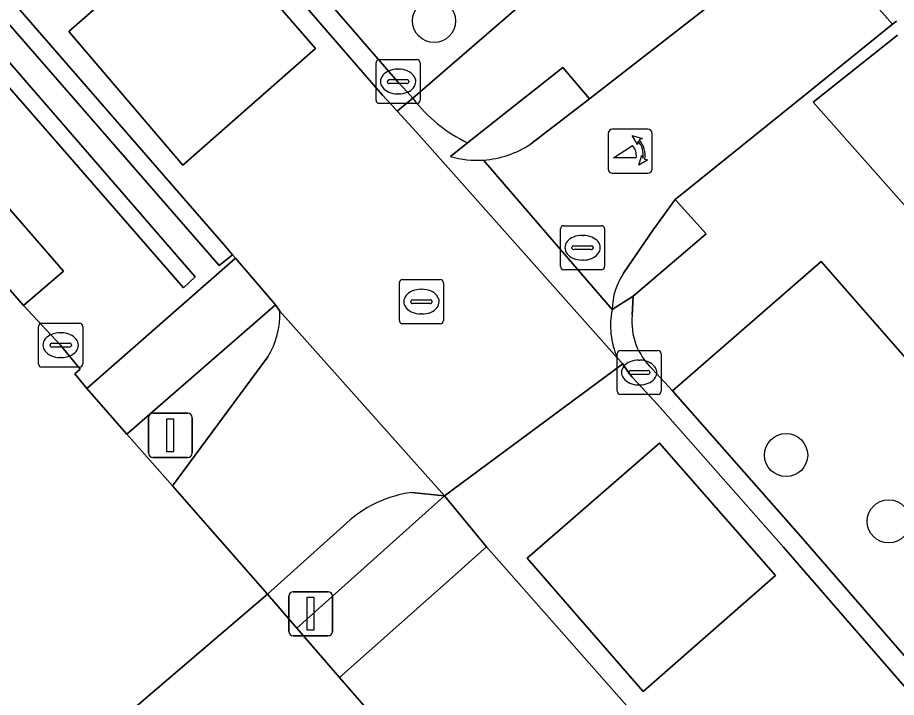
# Model space of a CAD drawing. Extents: x 155887 to 156869, y 383880 to 384678.
# Drawn here: x 156381.91 to 156401.84, y 384198.56 to 384213.98 of the extents above; entities that cross this region are included whole.
import ezdxf

# ---------------------------------------------------------------- set-up
doc = ezdxf.new("R2010")
doc.units = 0
for name, color, linetype in [('IMGEO_Berm_groen', 7, 'Continuous'), ('IMGEO_Boom', 7, 'Continuous'), ('IMGEO_Fietspad_gesloten', 7, 'Continuous'), ('IMGEO_Fietspad_open', 7, 'Continuous'), ('IMGEO_Groenvoorziening', 7, 'Continuous'), ('IMGEO_Kolk', 7, 'Continuous'), ('IMGEO_Lichtmast', 7, 'Continuous'), ('IMGEO_Muur', 7, 'Continuous'), ('IMGEO_OVBaan_gesloten', 7, 'Continuous'), ('IMGEO_Parkeervlak_open', 7, 'Continuous'), ('IMGEO_Poller', 7, 'Continuous'), ('IMGEO_Rijbaan_lokaal_gesloten', 7, 'Continuous'), ('IMGEO_Rijbaan_lokaal_open', 7, 'Continuous'), ('IMGEO_Rioolput', 7, 'Continuous'), ('IMGEO_Verkeerseiland_open', 7, 'Continuous'), ('IMGEO_Verkeersregelinstallatiepaal', 7, 'Continuous'), ('IMGEO_Voetpad_open', 7, 'Continuous')]:
    doc.layers.add(name, color=color, linetype=linetype)

msp = doc.modelspace()

# ---------------------------------------------------------------- linework, layer by layer
at = {"layer": 'IMGEO_Berm_groen'}
msp.add_lwpolyline([(156520.535, 384054.614), (156504.298, 384073.374), (156500, 384078.319), (156478.069, 384103.539), (156435.386, 384152.651), (156395.779, 384198.307), (156392.544, 384201.972), (156392.213, 384201.678), (156391.898, 384201.399), (156389.213, 384199.015), (156500, 384071.498), (156517.145, 384051.764)], dxfattribs=at)
at = {"layer": 'IMGEO_Boom'}
for centre in [(156391.354, 384213.901), (156399.335, 384204.056), (156401.66, 384202.553)]:
    msp.add_circle(centre, 0.489, dxfattribs=at)
at = {"layer": 'IMGEO_Fietspad_gesloten'}
for points in [[(156400.005, 384216.161), (156399.816, 384216.011), (156401.748, 384213.827), (156401.836, 384213.898)], [(156390.84, 384203.207), (156391.587, 384203.129), (156387.858, 384207.321)], [(156387.584, 384206.284), (156385.422, 384203.36), (156386.228, 384202.442), (156387.576, 384200.899), (156389.452, 384202.589)]]:
    msp.add_lwpolyline(points, dxfattribs=at)
for centre, radius, start, end in [((156386.057, 384207.242), 1.803, 327.8931, 2.5056), ((156391.217, 384200.493), 2.74, 97.9035, 130.098)]:
    msp.add_arc(centre, radius, start, end, dxfattribs=at)
at = {"layer": 'IMGEO_Fietspad_open'}
for points in [[(156399.804, 384212.258), (156401.748, 384213.827), (156399.816, 384216.011), (156397.871, 384214.469), (156397.392, 384214.09), (156394.876, 384212.133), (156393.539, 384211.107)], [(156395.652, 384208.181), (156396.323, 384209.162), (156396.823, 384209.851), (156399.804, 384212.258)], [(156392.475, 384210.746), (156395.39, 384207.354)]]:
    msp.add_lwpolyline(points, dxfattribs=at)
for centre, radius, start, end in [((156392.326, 384212.935), 2.194, 273.9024, 303.5803), ((156396.965, 384207.31), 1.576, 146.4425, 178.4003)]:
    msp.add_arc(centre, radius, start, end, dxfattribs=at)
at = {"layer": 'IMGEO_Groenvoorziening'}
msp.add_lwpolyline([(156401.861, 384213.582), (156399.951, 384212.058), (156404.719, 384206.678), (156406.166, 384205.019), (156427.922, 384223.92)], dxfattribs=at)
at = {"layer": 'IMGEO_Kolk'}
for p, q in [((156390.038, 384212.101), (156390.038, 384212.953)), ((156390.113, 384213.027), (156390.965, 384213.027)), ((156391.039, 384212.953), (156391.039, 384212.101)), ((156390.526, 384212.807), (156390.551, 384212.807)), ((156390.297, 384212.521), (156390.297, 384212.533)), ((156390.735, 384212.484), (156390.337, 384212.484)), ((156390.34, 384212.57), (156390.738, 384212.57)), ((156390.781, 384212.533), (156390.781, 384212.521)), ((156390.549, 384212.247), (156390.524, 384212.247)), ((156390.965, 384212.027), (156390.113, 384212.027)), ((156382.388, 384206.123), (156382.388, 384206.975)), ((156382.463, 384207.049), (156383.315, 384207.049)), ((156383.389, 384206.975), (156383.389, 384206.123)), ((156382.876, 384206.829), (156382.901, 384206.829)), ((156382.647, 384206.543), (156382.647, 384206.555)), ((156383.085, 384206.506), (156382.687, 384206.506)), ((156382.69, 384206.592), (156383.088, 384206.592)), ((156383.131, 384206.555), (156383.131, 384206.543)), ((156395.503, 384205.503), (156395.503, 384206.355)), ((156395.578, 384206.429), (156396.43, 384206.429)), ((156396.504, 384206.355), (156396.504, 384205.503)), ((156382.899, 384206.269), (156382.874, 384206.269)), ((156395.991, 384206.209), (156396.016, 384206.209)), ((156383.315, 384206.049), (156382.463, 384206.049)), ((156395.762, 384205.923), (156395.762, 384205.935)), ((156395.805, 384205.972), (156396.203, 384205.972)), ((156396.246, 384205.935), (156396.246, 384205.923)), ((156396.2, 384205.886), (156395.802, 384205.886)), ((156396.014, 384205.649), (156395.989, 384205.649)), ((156396.43, 384205.429), (156395.578, 384205.429))]:
    msp.add_line(p, q, dxfattribs=at)
for points in [[(156390.038, 384212.101), (156390.038, 384212.953)], [(156390.113, 384213.027), (156390.965, 384213.027)], [(156391.039, 384212.953), (156391.039, 384212.101)], [(156390.965, 384212.027), (156390.113, 384212.027)], [(156382.388, 384206.123), (156382.388, 384206.975)], [(156382.463, 384207.049), (156383.315, 384207.049)], [(156383.389, 384206.975), (156383.389, 384206.123)], [(156395.503, 384205.503), (156395.503, 384206.355)], [(156395.578, 384206.429), (156396.43, 384206.429)], [(156396.504, 384206.355), (156396.504, 384205.503)], [(156383.315, 384206.049), (156382.463, 384206.049)], [(156396.43, 384205.429), (156395.578, 384205.429)]]:
    msp.add_lwpolyline(points, dxfattribs=at)
for centre, radius, start, end in [((156390.115, 384212.951), 0.0765, 91.552, 178.448), ((156390.115, 384212.951), 0.0765, 91.552, 178.448), ((156390.963, 384212.951), 0.0765, 1.552, 88.448), ((156390.963, 384212.951), 0.0765, 1.552, 88.448), ((156390.337, 384212.53), 0.0403, 85.8775, 175.7526), ((156390.334, 384212.52), 0.0366, 178.938, 274.7102), ((156390.738, 384212.527), 0.043, 264.8664, 352.4533), ((156390.742, 384212.532), 0.0386, 1.7309, 96.639), ((156390.115, 384212.103), 0.0765, 181.552, 268.448), ((156390.115, 384212.103), 0.0765, 181.552, 268.448), ((156390.963, 384212.103), 0.0765, 271.552, 358.448), ((156390.963, 384212.103), 0.0765, 271.552, 358.448), ((156382.465, 384206.973), 0.0765, 91.552, 178.448), ((156382.465, 384206.973), 0.0765, 91.552, 178.448), ((156383.313, 384206.973), 0.0765, 1.552, 88.448), ((156383.313, 384206.973), 0.0765, 1.552, 88.448), ((156382.687, 384206.552), 0.0403, 85.8775, 175.7526), ((156382.684, 384206.542), 0.0366, 178.938, 274.7102), ((156383.088, 384206.549), 0.043, 264.8664, 352.4533), ((156383.092, 384206.554), 0.0386, 1.7309, 96.639), ((156395.58, 384206.353), 0.0765, 91.552, 178.448), ((156395.58, 384206.353), 0.0765, 91.552, 178.448), ((156396.428, 384206.353), 0.0765, 1.552, 88.448), ((156396.428, 384206.353), 0.0765, 1.552, 88.448), ((156382.465, 384206.125), 0.0765, 181.552, 268.448), ((156382.465, 384206.125), 0.0765, 181.552, 268.448), ((156383.313, 384206.125), 0.0765, 271.552, 358.448), ((156383.313, 384206.125), 0.0765, 271.552, 358.448), ((156395.802, 384205.932), 0.0403, 85.8775, 175.7526), ((156395.799, 384205.922), 0.0366, 178.938, 274.7102), ((156396.203, 384205.929), 0.043, 264.8664, 352.4533), ((156396.207, 384205.934), 0.0386, 1.7309, 96.639), ((156395.58, 384205.505), 0.0765, 181.552, 268.448), ((156395.58, 384205.505), 0.0765, 181.552, 268.448), ((156396.428, 384205.505), 0.0765, 271.552, 358.448), ((156396.428, 384205.505), 0.0765, 271.552, 358.448)]:
    msp.add_arc(centre, radius, start, end, dxfattribs=at)
for centre, major_axis, ratio, start_param, end_param in [((156390.525, 384212.527), (-0.387, 0.002), 0.722429, 4.712389, 7.853982), ((156390.55, 384212.527), (-0.39, 0.002), 0.717154, 1.570796, 4.712389), ((156382.875, 384206.549), (-0.387, 0.002), 0.722429, 4.712389, 7.853982), ((156382.9, 384206.549), (-0.39, 0.002), 0.717154, 1.570796, 4.712389), ((156395.99, 384205.929), (-0.387, 0.002), 0.722429, 4.712389, 7.853982), ((156396.015, 384205.929), (-0.39, 0.002), 0.717154, 1.570796, 4.712389)]:
    msp.add_ellipse(centre, major_axis=major_axis, ratio=ratio, start_param=start_param, end_param=end_param, dxfattribs=at)
at = {"layer": 'IMGEO_Lichtmast'}
for p, q in [((156388.16, 384200.958), (156388.95, 384200.958)), ((156388.95, 384200.958), (156388.16, 384200.958)), ((156388.06, 384200.058), (156388.06, 384200.858)), ((156388.06, 384200.858), (156388.06, 384200.058)), ((156389.05, 384200.858), (156389.05, 384200.058)), ((156389.05, 384200.058), (156389.05, 384200.858)), ((156388.95, 384199.958), (156388.16, 384199.958)), ((156388.16, 384199.958), (156388.95, 384199.958))]:
    msp.add_line(p, q, dxfattribs=at)
msp.add_lwpolyline([(156388.48, 384200.833), (156388.63, 384200.833), (156388.63, 384200.083), (156388.48, 384200.083), (156388.48, 384200.833)], dxfattribs=at)
for centre, start, end in [((156388.16, 384200.858), 90, 180), ((156388.16, 384200.858), 90, 180), ((156388.95, 384200.858), 0, 90), ((156388.95, 384200.858), 360, 90), ((156388.16, 384200.058), 180, 270), ((156388.16, 384200.058), 180, 270), ((156388.95, 384200.058), 270, 0), ((156388.95, 384200.058), 270, 0)]:
    msp.add_arc(centre, 0.1, start, end, dxfattribs=at)
at = {"layer": 'IMGEO_Muur'}
msp.add_lwpolyline([(156367.417, 384229.916), (156365.729, 384228.428), (156365.966, 384228.155), (156367.118, 384229.17), (156385.673, 384207.851), (156385.938, 384208.097), (156367.445, 384229.454), (156367.661, 384229.654)], close=True, dxfattribs=at)
at = {"layer": 'IMGEO_OVBaan_gesloten'}
for points in [[(156299.846, 384291.826), (156336.14, 384250), (156374.404, 384205.959), (156378.343, 384201.4), (156379.419, 384200.209), (156379.888, 384199.654), (156382.519, 384196.58), (156387.576, 384200.899), (156386.228, 384202.442), (156385.422, 384203.36), (156384.391, 384204.534), (156383.483, 384205.568), (156383.21, 384205.896), (156383.334, 384206.002), (156382.888, 384206.548), (156382.047, 384207.451), (156363.627, 384228.639), (156361.513, 384231.125), (156360.68, 384232.052), (156360.575, 384231.973), (156353.442, 384240.167), (156344.918, 384250), (156310.449, 384289.788)], [(156517.145, 384051.764), (156500, 384071.498), (156389.213, 384199.015), (156388.245, 384200.13), (156387.576, 384200.899), (156382.519, 384196.58), (156383.118, 384195.909), (156383.97, 384194.921), (156384.072, 384194.803), (156383.943, 384194.699), (156384.885, 384193.654), (156385.683, 384192.735), (156404.132, 384171.551), (156406.911, 384168.313), (156407.083, 384168.169), (156407.746, 384167.396), (156407.842, 384167.479), (156410.66, 384164.227), (156441.975, 384128.147), (156500, 384061.368), (156513.218, 384046.155)]]:
    msp.add_lwpolyline(points, dxfattribs=at)
at = {"layer": 'IMGEO_Parkeervlak_open'}
for points in [[(156388.066, 384220.355), (156387.06, 384221.492), (156386.854, 384221.341), (156386.602, 384221.602), (156387.816, 384222.652), (156379.347, 384232.453), (156364.03, 384250), (156358.247, 384256.625), (156356.685, 384255.261), (156357.979, 384253.64), (156356.18, 384252.16), (156356.972, 384251.265), (156358.068, 384250), (156390.526, 384212.529), (156390.747, 384212.292), (156390.873, 384212.147), (156394.323, 384215.145), (156389.3, 384220.913), (156388.094, 384219.883), (156387.846, 384220.167)], [(156410.925, 384196.589), (156409.442, 384195.308), (156409.197, 384195.591), (156410.407, 384196.637), (156402.989, 384205.178), (156400.131, 384208.443), (156396.759, 384205.513), (156399.619, 384202.271), (156437.73, 384158.369), (156439.47, 384159.889), (156440.805, 384158.384), (156442.384, 384159.766), (156419.063, 384186.621), (156411.914, 384194.897), (156410.699, 384193.856), (156410.457, 384194.135), (156411.932, 384195.424)]]:
    msp.add_lwpolyline(points, close=True, dxfattribs=at)
at = {"layer": 'IMGEO_Poller'}
for p, q in [((156395.301, 384211.349), (156395.301, 384210.542)), ((156395.301, 384211.349), (156395.301, 384210.542)), ((156396.203, 384211.444), (156395.395, 384211.444)), ((156396.203, 384211.444), (156395.395, 384211.444)), ((156396.297, 384210.542), (156396.297, 384211.349)), ((156396.297, 384210.542), (156396.297, 384211.349)), ((156395.395, 384210.447), (156396.203, 384210.447)), ((156395.395, 384210.447), (156396.203, 384210.447))]:
    msp.add_line(p, q, dxfattribs=at)
for points in [[(156395.98, 384211.173), (156395.968, 384211.1), (156395.843, 384211.305)], [(156395.843, 384211.305), (156396.074, 384211.239), (156396.003, 384211.207)], [(156395.936, 384210.8), (156395.423, 384210.8), (156395.853, 384211.075)], [(156395.996, 384210.628), (156396.062, 384210.859), (156396.092, 384210.791)], [(156396.128, 384210.764), (156396.2, 384210.753), (156395.996, 384210.628)]]:
    msp.add_lwpolyline(points, dxfattribs=at)
for centre, radius, start, end in [((156395.395, 384211.349), 0.0946, 90, 180), ((156395.395, 384211.349), 0.0946, 90, 180), ((156396.203, 384211.349), 0.0946, 0, 90), ((156396.203, 384211.349), 0.0946, 0, 90), ((156395.608, 384210.85), 0.332, 351.3247, 42.4854), ((156395.622, 384210.86), 0.476, 351.7527, 41.1691), ((156395.622, 384210.86), 0.516, 349.3569, 42.2912), ((156395.395, 384210.542), 0.0946, 180, 270), ((156395.395, 384210.542), 0.0946, 180, 270), ((156396.203, 384210.542), 0.0946, 270, 0), ((156396.203, 384210.542), 0.0946, 270, 0)]:
    msp.add_arc(centre, radius, start, end, dxfattribs=at)
at = {"layer": 'IMGEO_Rijbaan_lokaal_gesloten'}
for points in [[(156313.464, 384293.017), (156347.958, 384253.282), (156350.811, 384250), (156386.636, 384208.775), (156386.787, 384208.599), (156386.855, 384208.519), (156387.758, 384207.465), (156387.858, 384207.321), (156391.587, 384203.129), (156395.631, 384206.125), (156395.623, 384206.134), (156395.506, 384206.265), (156390.947, 384211.386), (156390.515, 384211.858), (156390.405, 384211.984), (156390.184, 384212.221), (156357.459, 384250), (156355.834, 384251.857), (156350.366, 384258.146), (156317.194, 384296.335)], [(156516.29, 384067.237), (156500, 384085.986), (156483.127, 384105.407), (156481.951, 384106.723), (156476.876, 384112.6), (156443.7, 384150.805), (156437.383, 384158.067), (156399.273, 384201.968), (156396.428, 384205.193), (156395.961, 384205.703), (156395.847, 384205.822), (156395.745, 384205.951), (156395.653, 384206.088), (156395.631, 384206.125), (156391.587, 384203.129), (156392.544, 384201.972), (156395.779, 384198.307), (156435.386, 384152.651), (156478.069, 384103.539), (156500, 384078.319), (156504.298, 384073.374), (156520.535, 384054.614)]]:
    msp.add_lwpolyline(points, dxfattribs=at)
for points in [[(156386.059, 384216.286), (156388.664, 384213.273), (156385.658, 384210.631), (156383.075, 384213.662)], [(156396.094, 384198.698), (156393.464, 384201.715), (156396.463, 384204.325), (156399.093, 384201.328)]]:
    msp.add_lwpolyline(points, close=True, dxfattribs=at)
at = {"layer": 'IMGEO_Rijbaan_lokaal_open'}
for points in [[(156272.151, 384339.898), (156313.168, 384292.747), (156347.631, 384252.995), (156350.238, 384250), (156366.569, 384231.232), (156386.48, 384208.352), (156386.787, 384208.599), (156386.636, 384208.775), (156350.811, 384250), (156347.958, 384253.282), (156313.464, 384293.017), (156272.441, 384340.175), (156271.109, 384341.853), (156269.835, 384343.577), (156268.621, 384345.343), (156264.92, 384350.887), (156264.101, 384351.847)], [(156317.194, 384296.335), (156350.366, 384258.146), (156355.834, 384251.857), (156357.459, 384250), (156390.184, 384212.221), (156390.405, 384211.984), (156390.515, 384211.858), (156390.873, 384212.147), (156390.747, 384212.292), (156390.526, 384212.529), (156358.068, 384250), (156356.972, 384251.265), (156356.18, 384252.16), (156350.713, 384258.448), (156317.542, 384296.636)], [(156390.873, 384212.147), (156390.515, 384211.858), (156390.947, 384211.386), (156395.506, 384206.265)], [(156391.726, 384210.826), (156392.111, 384211.139)], [(156395.39, 384207.354), (156392.475, 384210.746)], [(156395.846, 384207.227), (156395.866, 384207.657), (156395.39, 384207.354)], [(156395.506, 384206.265), (156395.623, 384206.134), (156395.631, 384206.125), (156395.653, 384206.088), (156395.745, 384205.951), (156395.847, 384205.822), (156395.961, 384205.703), (156396.428, 384205.193), (156399.273, 384201.968), (156437.383, 384158.067), (156443.7, 384150.805), (156476.876, 384112.6), (156481.951, 384106.723), (156483.127, 384105.407), (156500, 384085.986), (156516.29, 384067.237), (156517.607, 384065.738), (156518.453, 384064.739), (156519.101, 384063.991), (156519.163, 384063.918), (156519.227, 384063.847), (156519.291, 384063.776)], [(156399.619, 384202.271), (156396.759, 384205.513), (156396.302, 384206.014)], [(156519.449, 384064.292), (156518.802, 384065.038), (156517.955, 384066.038), (156516.636, 384067.54), (156500, 384086.688), (156483.472, 384105.711), (156482.297, 384107.027), (156477.224, 384112.901), (156444.047, 384151.107), (156437.73, 384158.369), (156399.619, 384202.271)]]:
    msp.add_lwpolyline(points, dxfattribs=at)
for points in [[(156385.658, 384210.631), (156388.664, 384213.273), (156386.059, 384216.286), (156383.075, 384213.662)], [(156396.094, 384198.698), (156399.093, 384201.328), (156396.463, 384204.325), (156393.464, 384201.715)]]:
    msp.add_lwpolyline(points, close=True, dxfattribs=at)
for centre, radius, start, end in [((156393.591, 384214.221), 3.419, 217.3448, 244.3491), ((156392.333, 384212.961), 2.219, 254.133, 273.6738), ((156397.18, 384206.994), 1.826, 168.6268, 203.5336), ((156397.18, 384206.994), 1.826, 168.6268, 203.5336), ((156397.278, 384207.073), 1.44, 173.8684, 227.3368)]:
    msp.add_arc(centre, radius, start, end, dxfattribs=at)
at = {"layer": 'IMGEO_Rioolput'}
for p, q in [((156394.22, 384208.332), (156394.22, 384209.184)), ((156394.295, 384209.258), (156395.147, 384209.258)), ((156395.221, 384209.184), (156395.221, 384208.332)), ((156394.708, 384209.038), (156394.733, 384209.038)), ((156394.479, 384208.752), (156394.479, 384208.764)), ((156394.917, 384208.715), (156394.519, 384208.715)), ((156394.522, 384208.801), (156394.92, 384208.801)), ((156394.963, 384208.764), (156394.963, 384208.752)), ((156394.731, 384208.478), (156394.706, 384208.478)), ((156395.147, 384208.258), (156394.295, 384208.258)), ((156390.567, 384207.11), (156390.567, 384207.962)), ((156390.642, 384208.036), (156391.494, 384208.036)), ((156391.568, 384207.962), (156391.568, 384207.11)), ((156391.055, 384207.816), (156391.08, 384207.816)), ((156390.826, 384207.53), (156390.826, 384207.542)), ((156391.264, 384207.493), (156390.866, 384207.493)), ((156390.869, 384207.579), (156391.267, 384207.579)), ((156391.31, 384207.542), (156391.31, 384207.53)), ((156391.078, 384207.256), (156391.053, 384207.256)), ((156391.494, 384207.036), (156390.642, 384207.036))]:
    msp.add_line(p, q, dxfattribs=at)
for points in [[(156394.22, 384208.332), (156394.22, 384209.184)], [(156394.295, 384209.258), (156395.147, 384209.258)], [(156395.221, 384209.184), (156395.221, 384208.332)], [(156395.147, 384208.258), (156394.295, 384208.258)], [(156390.567, 384207.11), (156390.567, 384207.962)], [(156390.642, 384208.036), (156391.494, 384208.036)], [(156391.568, 384207.962), (156391.568, 384207.11)], [(156391.494, 384207.036), (156390.642, 384207.036)]]:
    msp.add_lwpolyline(points, dxfattribs=at)
for centre, radius, start, end in [((156394.297, 384209.182), 0.0765, 91.552, 178.448), ((156394.297, 384209.182), 0.0765, 91.552, 178.448), ((156395.145, 384209.182), 0.0765, 1.552, 88.448), ((156395.145, 384209.182), 0.0765, 1.552, 88.448), ((156394.519, 384208.761), 0.0403, 85.8775, 175.7526), ((156394.516, 384208.751), 0.0366, 178.938, 274.7102), ((156394.92, 384208.758), 0.043, 264.8664, 352.4533), ((156394.924, 384208.763), 0.0386, 1.7309, 96.639), ((156394.297, 384208.334), 0.0765, 181.552, 268.448), ((156394.297, 384208.334), 0.0765, 181.552, 268.448), ((156395.145, 384208.334), 0.0765, 271.552, 358.448), ((156395.145, 384208.334), 0.0765, 271.552, 358.448), ((156390.644, 384207.96), 0.0765, 91.552, 178.448), ((156390.644, 384207.96), 0.0765, 91.552, 178.448), ((156391.492, 384207.96), 0.0765, 1.552, 88.448), ((156391.492, 384207.96), 0.0765, 1.552, 88.448), ((156390.866, 384207.539), 0.0403, 85.8775, 175.7526), ((156390.863, 384207.529), 0.0366, 178.938, 274.7102), ((156391.267, 384207.536), 0.043, 264.8664, 352.4533), ((156391.271, 384207.541), 0.0386, 1.7309, 96.639), ((156390.644, 384207.112), 0.0765, 181.552, 268.448), ((156390.644, 384207.112), 0.0765, 181.552, 268.448), ((156391.492, 384207.112), 0.0765, 271.552, 358.448), ((156391.492, 384207.112), 0.0765, 271.552, 358.448)]:
    msp.add_arc(centre, radius, start, end, dxfattribs=at)
for centre, major_axis, ratio, start_param, end_param in [((156394.707, 384208.758), (-0.387, 0.002), 0.722429, 4.712389, 7.853982), ((156394.732, 384208.758), (-0.39, 0.002), 0.717154, 1.570796, 4.712389), ((156391.054, 384207.536), (-0.387, 0.002), 0.722429, 4.712389, 7.853982), ((156391.079, 384207.536), (-0.39, 0.002), 0.717154, 1.570796, 4.712389)]:
    msp.add_ellipse(centre, major_axis=major_axis, ratio=ratio, start_param=start_param, end_param=end_param, dxfattribs=at)
at = {"layer": 'IMGEO_Verkeerseiland_open'}
for points in [[(156394.876, 384212.133), (156394.275, 384212.848), (156392.111, 384211.139), (156391.726, 384210.826)], [(156393.539, 384211.107), (156394.876, 384212.133)], [(156397.522, 384209.077), (156396.823, 384209.851), (156396.323, 384209.162), (156395.652, 384208.181)], [(156395.39, 384207.354), (156395.866, 384207.657), (156397.522, 384209.077)], [(156387.858, 384207.321), (156387.758, 384207.465), (156384.391, 384204.534), (156385.422, 384203.36), (156387.584, 384206.284)], [(156389.452, 384202.589), (156387.576, 384200.899), (156388.245, 384200.13), (156391.587, 384203.129), (156390.84, 384203.207)]]:
    msp.add_lwpolyline(points, dxfattribs=at)
for centre, radius, start, end in [((156392.326, 384212.935), 2.194, 273.9024, 303.5803), ((156392.333, 384212.961), 2.219, 254.133, 273.6738), ((156396.965, 384207.31), 1.576, 146.4425, 178.4003), ((156386.057, 384207.242), 1.803, 327.8931, 2.5056), ((156391.217, 384200.493), 2.74, 97.9035, 130.098)]:
    msp.add_arc(centre, radius, start, end, dxfattribs=at)
at = {"layer": 'IMGEO_Verkeersregelinstallatiepaal'}
for p, q in [((156384.878, 384204.104), (156384.878, 384204.904)), ((156384.878, 384204.904), (156384.878, 384204.104)), ((156384.978, 384205.004), (156385.768, 384205.004)), ((156385.768, 384205.004), (156384.978, 384205.004)), ((156385.868, 384204.904), (156385.868, 384204.104)), ((156385.868, 384204.104), (156385.868, 384204.904)), ((156385.768, 384204.004), (156384.978, 384204.004)), ((156384.978, 384204.004), (156385.768, 384204.004))]:
    msp.add_line(p, q, dxfattribs=at)
msp.add_lwpolyline([(156385.298, 384204.879), (156385.448, 384204.879), (156385.448, 384204.129), (156385.298, 384204.129), (156385.298, 384204.879)], dxfattribs=at)
for centre, start, end in [((156384.978, 384204.904), 90, 180), ((156384.978, 384204.904), 90, 180), ((156385.768, 384204.904), 0, 90), ((156385.768, 384204.904), 360, 90), ((156384.978, 384204.104), 180, 270), ((156384.978, 384204.104), 180, 270), ((156385.768, 384204.104), 270, 0), ((156385.768, 384204.104), 270, 0)]:
    msp.add_arc(centre, 0.1, start, end, dxfattribs=at)
at = {"layer": 'IMGEO_Voetpad_open'}
for points in [[(156375.433, 384216.893), (156382.955, 384208.229), (156382.047, 384207.451), (156382.888, 384206.548), (156383.334, 384206.002), (156383.21, 384205.896), (156383.483, 384205.568), (156386.855, 384208.519), (156386.787, 384208.599), (156386.48, 384208.352), (156366.569, 384231.232)], [(156367.445, 384229.454), (156385.938, 384208.097), (156385.673, 384207.851), (156367.118, 384229.17)], [(156392.111, 384211.139), (156394.275, 384212.848), (156394.876, 384212.133), (156397.392, 384214.09), (156397.871, 384214.469), (156396.554, 384215.976), (156396.297, 384215.759), (156396.082, 384216.02), (156394.948, 384215.008), (156395.187, 384214.709), (156394.912, 384214.468), (156394.323, 384215.145), (156390.873, 384212.147)], [(156401.836, 384213.898), (156401.748, 384213.827), (156399.804, 384212.258), (156396.823, 384209.851), (156397.522, 384209.077), (156395.866, 384207.657), (156395.846, 384207.227)], [(156396.302, 384206.014), (156396.759, 384205.513), (156400.131, 384208.443), (156402.989, 384205.178), (156403.268, 384205.427), (156404.458, 384206.434), (156404.719, 384206.678), (156399.951, 384212.058), (156401.861, 384213.582)]]:
    msp.add_lwpolyline(points, dxfattribs=at)
for points in [[(156365.991, 384227.768), (156365.545, 384227.364), (156364.13, 384229.087), (156363.907, 384228.891), (156363.627, 384228.639), (156382.047, 384207.451), (156382.955, 384208.229), (156375.433, 384216.893), (156374.806, 384217.615), (156371.226, 384221.738), (156370.692, 384222.354)], [(156383.483, 384205.568), (156384.391, 384204.534), (156387.758, 384207.465), (156386.855, 384208.519)], [(156388.245, 384200.13), (156389.213, 384199.015), (156391.898, 384201.399), (156392.213, 384201.678), (156392.544, 384201.972), (156391.587, 384203.129)]]:
    msp.add_lwpolyline(points, close=True, dxfattribs=at)
for centre, radius, start, end in [((156393.591, 384214.221), 3.419, 217.3448, 244.3491), ((156397.278, 384207.073), 1.44, 173.8684, 227.3368)]:
    msp.add_arc(centre, radius, start, end, dxfattribs=at)

doc.saveas('drawing.dxf')
